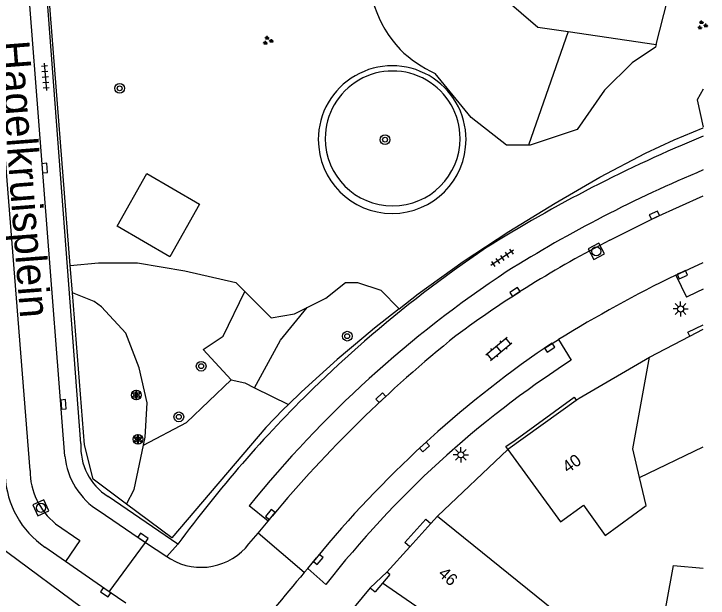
# Model space of a CAD drawing. Extents: x 131000 to 133014, y 396499 to 399001.
# Drawn here: x 132943.3 to 133000.4, y 396644.3 to 396692.4 of the extents above; entities that cross this region are included whole.
import ezdxf

# ---------------------------------------------------------------- set-up
doc = ezdxf.new("R2010")
doc.units = 0
for name, color, linetype in [('gg-afsc-hekwerk', 7, 'Continuous'), ('gg-anno-huisnummerreeks BGT', 7, 'Continuous'), ('gg-anno-openbare ruimte label', 7, 'Continuous'), ('gg-bbg-gedigitaliseerde bebouwing', 7, 'Continuous'), ('gg-bbg-hoofdgebouw', 7, 'Continuous'), ('gg-bbg-tussenscheiding', 7, 'Continuous'), ('gg-knt-verharding', 7, 'Continuous'), ('gg-knt-verharding nz', 7, 'Continuous'), ('gt-afsc-boombescherming', 7, 'Continuous'), ('gt-grn-groengrens', 7, 'Continuous'), ('gt-grn-weggrens', 7, 'Continuous'), ('gt-symb-boom', 7, 'Continuous'), ('gt-symb-groenvak', 7, 'Continuous'), ('gt-symb-klinker verharding', 7, 'Continuous'), ('gt-symb-kolk', 7, 'Continuous'), ('gt-symb-lichtmast', 7, 'Continuous'), ('gt-symb-rioolschacht', 7, 'Continuous'), ('gt-symb-solitaire heester', 7, 'Continuous'), ('gt-symb-tegel verharding', 7, 'Continuous')]:
    doc.layers.add(name, color=color, linetype=linetype)

# ---------------------------------------------------------------- blocks, each defined once
blk = doc.blocks.new('gt0-GRVAK')
at = {"layer": 'gt-symb-groenvak'}
for p, q in [((-0.11, 0.189), (-0.228, 0.24)), ((-0.182, 0.153), (0.088, 0.153)), ((-0.091, 0.211), (-0.156, 0.322)), ((-0.047, 0.214), (-0.047, 0.393)), ((-0.004, 0.211), (0.061, 0.322)), ((0.015, 0.189), (0.133, 0.24)), ((0.262, -0.052), (0.197, 0.059)), ((0.305, -0.049), (0.305, 0.13)), ((0.349, -0.052), (0.414, 0.059)), ((-0.245, -0.228), (-0.363, -0.177)), ((-0.318, -0.264), (-0.047, -0.264)), ((-0.226, -0.206), (-0.291, -0.095)), ((-0.183, -0.203), (-0.183, -0.024)), ((-0.139, -0.206), (-0.074, -0.095)), ((-0.12, -0.228), (-0.002, -0.177)), ((0.243, -0.074), (0.125, -0.023)), ((0.17, -0.11), (0.441, -0.11)), ((0.368, -0.074), (0.486, -0.023))]:
    blk.add_line(p, q, dxfattribs=at)
blk = doc.blocks.new('gt0-KOLK')
at = {"layer": 'gt-symb-kolk'}
blk.add_lwpolyline([(0, 0), (0.375, 0), (0.375, 0.4), (-0.375, 0.4), (-0.375, 0), (0, 0)], dxfattribs=at)
blk = doc.blocks.new('gt0-LMAST')
at = {"layer": 'gt-symb-lichtmast'}
for p, q in [((-0.005, 0.246), (-0.005, 0.621)), ((-0.182, 0.173), (-0.447, 0.438)), ((0.172, 0.173), (0.437, 0.438)), ((-0.255, -0.004), (-0.63, -0.004)), ((-0.182, -0.181), (-0.447, -0.446)), ((-0.005, -0.254), (-0.005, -0.629)), ((0.437, -0.446), (0.172, -0.181)), ((0.245, -0.004), (0.62, -0.004))]:
    blk.add_line(p, q, dxfattribs=at)
blk.add_circle((-0.005, -0.004), 0.25, dxfattribs=at)
blk = doc.blocks.new('gt0-BOOM')
at = {"layer": 'gt-symb-boom'}
for radius in [0.4, 0.2]:
    blk.add_circle((0, 0), radius, dxfattribs=at)
blk = doc.blocks.new('gt0-KL1')
at = {"layer": 'gt-symb-klinker verharding'}
for p, q in [((-1.15, 0.3), (1.15, 0.3)), ((-1, -0.3), (-1, 0.3)), ((-0.5, 0.3), (-0.5, 0.45)), ((0, -0.3), (0, 0.3)), ((0.5, 0.3), (0.5, 0.45)), ((1, -0.3), (1, 0.3)), ((-1.15, -0.3), (1.15, -0.3)), ((-0.5, -0.45), (-0.5, -0.3)), ((0.5, -0.45), (0.5, -0.3))]:
    blk.add_line(p, q, dxfattribs=at)
blk = doc.blocks.new('gt0-TEG1')
at = {"layer": 'gt-symb-tegel verharding'}
for p, q in [((-1.125, 0), (1.125, 0)), ((-0.9, -0.25), (-0.9, 0.25)), ((-0.45, -0.25), (-0.45, 0.25)), ((0, -0.25), (0, 0.25)), ((0.45, -0.25), (0.45, 0.25)), ((0.9, -0.25), (0.9, 0.25))]:
    blk.add_line(p, q, dxfattribs=at)
blk = doc.blocks.new('gt0-RS')
at = {"layer": 'gt-symb-rioolschacht'}
blk.add_lwpolyline([(-0.5, -0.5), (0.5, -0.5), (0.5, 0.5), (-0.5, 0.5)], close=True, dxfattribs=at)
blk.add_circle((0, 0), 0.375, dxfattribs=at)
blk = doc.blocks.new('gt0-SH')
at = {"layer": 'gt-symb-solitaire heester'}
blk.add_circle((0, 0), 0.4, dxfattribs=at)
for centre, start, end in [((-0.346, 0.2), 270, 30), ((-0.346, -0.2), 330, 90), ((0, 0.4), 210, 330), ((0.346, 0.2), 150, 270), ((0.346, -0.2), 90, 210), ((0, -0.4), 30, 150)]:
    blk.add_arc(centre, 0.4, start, end, dxfattribs=at)

msp = doc.modelspace()

# ---------------------------------------------------------------- linework, layer by layer
at = {"layer": 'gg-afsc-hekwerk'}
for p, q in [((132947.947, 396671.685), (132946.15, 396694.655)), ((132948.124, 396669.423), (132947.947, 396671.685))]:
    msp.add_line(p, q, dxfattribs=at)
for points in [[(132975.007, 396668.122), (132976.562, 396669.33), (132980.269, 396671.998), (132984.002, 396674.458), (132987.816, 396676.791), (132991.486, 396678.943), (132995.25, 396680.925), (132997.606, 396682.001), (133000, 396682.991)], [(132952.582, 396652.034), (132949.824, 396654.093), (132949.102, 396656.919), (132948.124, 396669.423)], [(132975.007, 396668.122), (132972.955, 396666.527), (132972.082, 396665.787)], [(132972.082, 396665.787), (132969.897, 396663.936), (132967.552, 396661.817)], [(132967.552, 396661.817), (132966.923, 396661.249), (132965.887, 396660.243)], [(132965.887, 396660.243), (132965.456, 396659.824), (132964.04, 396658.35), (132956.294, 396649.264), (132952.582, 396652.034)]]:
    msp.add_lwpolyline(points, dxfattribs=at)
at = {"layer": 'gg-bbg-gedigitaliseerde bebouwing'}
msp.add_line((132994.774, 396654.241), (133000, 396656.75), dxfattribs=at)
msp.add_lwpolyline([(132988.258, 396650.585), (132990.161, 396651.951), (132991.94, 396649.473), (132995.305, 396651.942), (132994.774, 396654.241)], dxfattribs=at)
at = {"layer": 'gg-bbg-hoofdgebouw'}
for p, q in [((132998.899, 396665.864), (133000, 396666.435)), ((132995.573, 396664.141), (132998.899, 396665.864)), ((132983.945, 396656.56), (132989.563, 396660.59)), ((132983.93, 396656.55), (132983.945, 396656.56)), ((132983.93, 396656.55), (132988.258, 396650.585)), ((132977.607, 396650.45), (132978.15, 396651.05)), ((132975.864, 396648.522), (132977.607, 396650.45)), ((132940.47, 396649.79), (132950.91, 396642.06)), ((132973.99, 396646.45), (132975.864, 396648.522)), ((132974.221, 396646.243), (132973.99, 396646.45)), ((132974.221, 396646.243), (132973.626, 396645.531)), ((132973.626, 396645.531), (132973.03, 396644.819)), ((132972.62, 396645.17), (132969.083, 396640.887)), ((132972.62, 396645.17), (132973.03, 396644.819))]:
    msp.add_line(p, q, dxfattribs=at)
for points in [[(132989.563, 396660.59), (132989.8, 396660.76), (132995.573, 396664.141)], [(132978.15, 396651.05), (132987.697, 396643.344), (132985.825, 396641.025), (132988.027, 396639.247), (132986.199, 396636.983)], [(133000, 396621.7), (132993.062, 396622.364), (132997.566, 396646.998), (133000, 396646.763)]]:
    msp.add_lwpolyline(points, dxfattribs=at)
at = {"layer": 'gg-bbg-tussenscheiding'}
for points in [[(132994.774, 396654.241), (132994.215, 396656.583), (132995.573, 396664.141)], [(132979.679, 396641.584), (132979.556, 396641.448), (132973.626, 396645.531)]]:
    msp.add_lwpolyline(points, dxfattribs=at)
at = {"layer": 'gg-knt-verharding'}
for p, q in [((132948.823, 396657.035), (132944.62, 396712.7)), ((132997.738, 396670.892), (132998.616, 396669.062)), ((132988.102, 396665.594), (132989.143, 396663.879)), ((132983.93, 396656.55), (132978.15, 396651.05)), ((132956.799, 396648.754), (132951.051, 396652.683)), ((132964.22, 396650.642), (132962.662, 396651.909)), ((132950.324, 396651.485), (132954.143, 396648.873)), ((132963.402, 396649.666), (132964.22, 396650.642)), ((132962.644, 396648.786), (132963.402, 396649.666)), ((132967.181, 396646.418), (132963.402, 396649.666)), ((132951.153, 396644.826), (132954.143, 396648.873)), ((132954.143, 396648.873), (132955.896, 396647.727)), ((132947.551, 396647.329), (132945.852, 396648.51)), ((132955.896, 396647.727), (132956.184, 396647.539)), ((132951.153, 396644.826), (132947.551, 396647.329)), ((132967.473, 396646.76), (132967.181, 396646.418)), ((132968.973, 396645.441), (132967.473, 396646.76)), ((132973.99, 396646.45), (132972.62, 396645.17)), ((132952.525, 396643.896), (132951.153, 396644.826))]:
    msp.add_line(p, q, dxfattribs=at)
for points in [[(132947.509, 396655.996), (132944.145, 396699.113), (132943.101, 396713.296)], [(132998.899, 396665.864), (132998.736, 396666.181), (133000, 396666.788)], [(132972.152, 396665.448), (132970.018, 396663.537), (132967.944, 396661.573)], [(132983.945, 396656.56), (132983.774, 396656.788), (132984.526, 396657.306), (132989.387, 396660.835), (132989.563, 396660.59)], [(132975.864, 396648.522), (132975.456, 396648.891), (132977.199, 396650.819), (132977.607, 396650.45)]]:
    msp.add_lwpolyline(points, dxfattribs=at)
for centre, radius, start, end in [((133045.038, 396572.929), 118.292, 112.37912, 122.14549), ((133043.071, 396576.455), 111.713, 112.67807, 121.99421), ((133039.488, 396588.071), 102.573, 124.02119, 131.03076), ((133035.682, 396592.9), 93.883, 123.48719, 141.0575), ((133051.378, 396561.919), 121.459, 116.20803, 121.39712), ((133039.766, 396584.81), 93.764, 115.09415, 116.03164), ((133033.843, 396594.728), 82.34, 122.87942, 141.98331), ((133039.444, 396588.156), 102.48, 134.24198, 143.74981), ((132953.575, 396656.721), 4.762, 176.2231, 237.9972), ((132953.408, 396656.544), 5.925, 185.3027, 238.6281), ((132950.142, 396654.74), 7.564, 182.987, 235.4485), ((132958.714, 396651.791), 4.947, 239.2489, 322.6024), ((133160.194, 396483.732), 252.429, 139.87326, 143.41409)]:
    msp.add_arc(centre, radius, start, end, dxfattribs=at)
at = {"layer": 'gg-knt-verharding nz'}
for p, q in [((132997.738, 396670.892), (133000, 396671.921)), ((132986.995, 396664.913), (132988.102, 396665.594)), ((132964.22, 396650.642), (132964.554, 396651.065)), ((132967.473, 396646.76), (132968.187, 396647.618))]:
    msp.add_line(p, q, dxfattribs=at)
for points in [[(132944.635, 396654.813), (132942.397, 396683.177), (132940.38, 396683.022)], [(132992.314, 396673.755), (132996.117, 396675.653), (133000, 396677.392)], [(132946.741, 396650.431), (132948.738, 396649.037), (132947.551, 396647.329)]]:
    msp.add_lwpolyline(points, dxfattribs=at)
for centre, radius, start, end in [((133033.362, 396593.664), 89.997, 117.13558, 126.63643), ((133046.444, 396582.694), 106.679, 128.75954, 140.14127), ((133038.423, 396590.112), 90.775, 124.50967, 140.69085), ((132950.24, 396654.81), 5.605, 179.9647, 231.3734)]:
    msp.add_arc(centre, radius, start, end, dxfattribs=at)
at = {"layer": 'gt-afsc-boombescherming'}
for centre, radius, start, end in [((132974.418, 396682.03), 6.075, 0.0141, 180.0141), ((132974.457, 396682.128), 5.547, 359.9948, 180.0052), ((132974.418, 396682.03), 6.075, 180.0141, 0.0141), ((132974.457, 396682.128), 5.547, 180.0052, 359.9948)]:
    msp.add_arc(centre, radius, start, end, dxfattribs=at)
at = {"layer": 'gt-grn-groengrens'}
for p, q in [((132988.901, 396690.921), (132985.642, 396681.578)), ((132988.901, 396690.921), (132996.141, 396689.861)), ((132963.084, 396661.623), (132965.887, 396660.243))]:
    msp.add_line(p, q, dxfattribs=at)
for points in [[(132996.141, 396689.861), (132997.056, 396693.521), (132998.347, 396695.78), (132998.993, 396698.04), (133000, 396699.047)], [(132982.473, 396697.029), (132982.291, 396694.842), (132986.391, 396691.288), (132988.901, 396690.921)], [(132996.141, 396689.861), (132996.088, 396689.647), (132994.151, 396688.356), (132991.892, 396686.097), (132989.632, 396682.869), (132985.759, 396681.578), (132985.642, 396681.578)], [(132985.642, 396681.578), (132983.822, 396681.578), (132980.917, 396683.837), (132977.959, 396687.478)], [(133000, 396686.178), (132999.505, 396685.305), (133000, 396683.041)], [(132956.122, 396672.393), (132951.801, 396674.91), (132954.229, 396679.245), (132958.58, 396676.712), (132956.122, 396672.393)], [(132947.947, 396671.685), (132950.253, 396671.895), (132953.481, 396671.895), (132957.354, 396671.249), (132961.551, 396670.281), (132962.292, 396669.54)], [(132967.424, 396668.214), (132968.974, 396668.99), (132970.588, 396670.281), (132971.557, 396670.281), (132973.493, 396669.635), (132975.007, 396668.122)], [(132953.955, 396656.9), (132954.093, 396657.555), (132954.256, 396660.385), (132953.603, 396663.269), (132952.514, 396666.099), (132950.501, 396668.275), (132949.915, 396668.707), (132948.124, 396669.423)], [(132961.19, 396662.279), (132958.886, 396664.771), (132960.513, 396665.856), (132962.292, 396669.54)], [(132962.292, 396669.54), (132964.455, 396667.376), (132966.392, 396667.698), (132967.424, 396668.214)], [(132963.084, 396661.623), (132965.245, 396665.54), (132967.424, 396668.214)], [(132953.955, 396656.9), (132957.517, 396658.758), (132961.19, 396662.279)], [(132961.19, 396662.279), (132962.309, 396662.017), (132963.084, 396661.623)], [(132952.582, 396652.034), (132953.187, 396653.239), (132953.955, 396656.9)]]:
    msp.add_lwpolyline(points, dxfattribs=at)
for centre, radius, start, end in [((132981.975, 396695.962), 9.485, 123.476, 223.3013), ((132981.82, 396696.205), 9.543, 225.0026, 246.1372)]:
    msp.add_arc(centre, radius, start, end, dxfattribs=at)
at = {"layer": 'gt-grn-weggrens'}
msp.add_line((132956.799, 396648.754), (132955.896, 396647.727), dxfattribs=at)

# ---------------------------------------------------------------- block references
at = {"layer": 'gt-symb-boom'}
msp.add_blockref('gt0-BOOM', (132952.003, 396686.253), dxfattribs=at)
for p, rotation in [((132973.837, 396682.026), 125.64420014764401), ((132970.723, 396665.859), -133.01389341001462), ((132958.711, 396663.39), -133.01389341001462), ((132956.874, 396659.222), -133.01389341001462)]:
    msp.add_blockref('gt0-BOOM', p, dxfattribs=dict(at, rotation=rotation))
at = {"layer": 'gt-symb-groenvak'}
for p in [(132999.918, 396691.444), (132964.181, 396690.176)]:
    msp.add_blockref('gt0-GRVAK', p, dxfattribs=at)
at = {"layer": 'gt-symb-klinker verharding', "rotation": 39.64417495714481}
msp.add_blockref('gt0-KL1', (132983.195, 396664.815), dxfattribs=at)
at = {"layer": 'gt-symb-kolk'}
for p, rotation in [((132945.644, 396679.676), -85.69798887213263), ((132996.075, 396675.633), 25.33527698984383), ((132998.21, 396671.1), -156.22952418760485), ((132984.641, 396669.333), 32.752439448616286), ((132987.265, 396665.089), -146.9929382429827), ((132973.618, 396660.649), 43.0557696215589), ((132947.19, 396660.233), -85.58371655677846), ((132976.935, 396656.89), -137.39100385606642), ((132964.554, 396651.065), 51.69800617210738), ((132953.817, 396649.104), -34.278266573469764), ((132968.187, 396647.618), -129.72486252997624), ((132950.964, 396644.952), 146.34172813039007)]:
    msp.add_blockref('gt0-KOLK', p, dxfattribs=dict(at, rotation=rotation))
at = {"layer": 'gt-symb-lichtmast'}
for p in [(132998.146, 396668.102), (132980.071, 396656.102)]:
    msp.add_blockref('gt0-LMAST', p, dxfattribs=at)
at = {"layer": 'gt-symb-rioolschacht'}
for p, rotation in [((132991.208, 396672.837), -61.51299286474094), ((132945.529, 396651.741), -65.74091554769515)]:
    msp.add_blockref('gt0-RS', p, dxfattribs=dict(at, rotation=rotation))
at = {"layer": 'gt-symb-solitaire heester'}
for p in [(132953.371, 396661.02), (132953.511, 396657.376)]:
    msp.add_blockref('gt0-SH', p, dxfattribs=at)
at = {"layer": 'gt-symb-tegel verharding'}
for p, rotation in [((132945.892, 396687.198), -85.58371655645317), ((132983.471, 396672.301), -146.21457203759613)]:
    msp.add_blockref('gt0-TEG1', p, dxfattribs=dict(at, rotation=rotation))

# ---------------------------------------------------------------- texts
at = {"layer": 'gg-anno-huisnummerreeks BGT'}
for s, rotation, p in [('40', 35.6, (132988.869, 396654.557)), ('46', 317.9, (132978.138, 396646.231))]:
    msp.add_text(s, height=1, rotation=rotation, dxfattribs=at).set_placement(p)
at = {"layer": 'gg-anno-openbare ruimte label'}
msp.add_text('Hagelkruisplein', height=2.5, rotation=274.4, dxfattribs=at).set_placement((132942.076, 396690.09))

doc.saveas('drawing.dxf')
